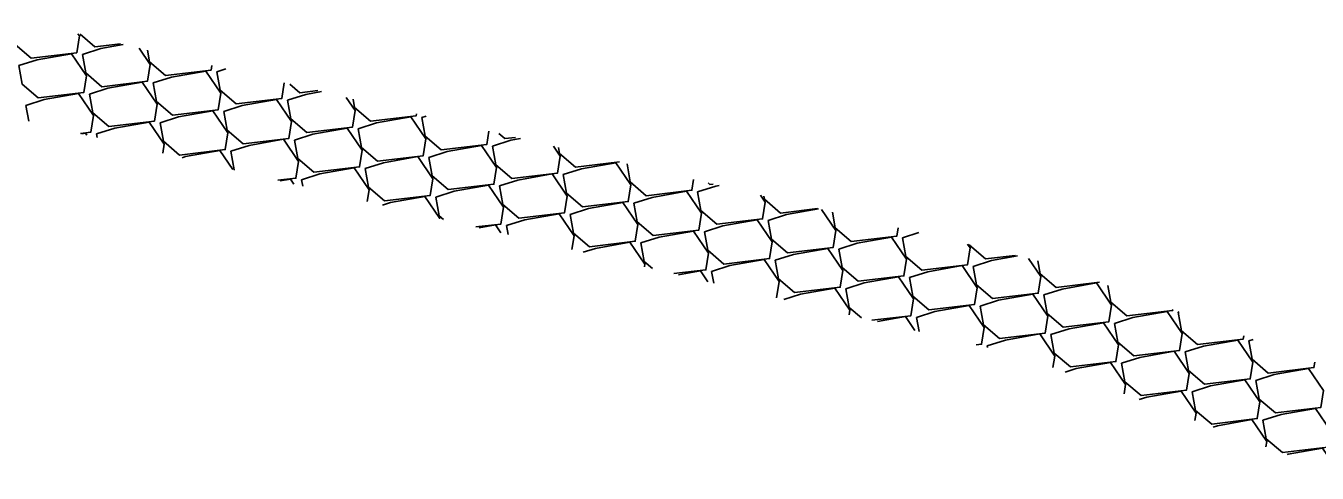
# Model space of a CAD drawing. Extents: x 2384780 to 2405432, y 547869 to 573706.
# Drawn here: x 2394020.7 to 2394101.1, y 553652.7 to 553680.6 of the extents above; entities that cross this region are included whole.
import ezdxf

# ---------------------------------------------------------------- set-up
doc = ezdxf.new("R2010")
doc.units = 0
doc.layers.add('Old_Level_5', color=7, linetype='Continuous')

msp = doc.modelspace()

# ---------------------------------------------------------------- linework, layer by layer
at = {"layer": 'Old_Level_5'}
for points in [[(2394023.976, 553680.074), (2394024.069, 553679.938), (2394023.91, 553678.894), (2394021.075, 553678.559), (2394020.075, 553679.411), (2394019.871, 553680.568)], [(2394026.628, 553679.446), (2394025.039, 553679.258), (2394024.12, 553680.041)], [(2394024.271, 553678.793), (2394025.4, 553679.157), (2394026.803, 553679.404)], [(2394020.307, 553678.094), (2394021.436, 553678.458), (2394023.578, 553678.836), (2394024.505, 553677.463), (2394024.346, 553676.42), (2394021.512, 553676.085), (2394020.511, 553676.937), (2394020.307, 553678.094)], [(2394027.787, 553679.171), (2394028.469, 553678.162), (2394028.31, 553677.119), (2394025.476, 553676.784), (2394024.475, 553677.636), (2394024.271, 553678.793)], [(2394032.317, 553678.097), (2394032.274, 553677.818), (2394029.439, 553677.483), (2394028.439, 553678.335), (2394028.313, 553679.046)], [(2394028.671, 553677.017), (2394029.8, 553677.382), (2394031.942, 553677.759), (2394032.869, 553676.387), (2394032.711, 553675.343), (2394029.876, 553675.009), (2394028.875, 553675.86), (2394028.671, 553677.017)], [(2394032.635, 553677.716), (2394033.18, 553677.892)], [(2394036.824, 553677.029), (2394036.674, 553676.042), (2394033.84, 553675.708), (2394032.839, 553676.559), (2394032.635, 553677.716)], [(2394024.707, 553676.319), (2394025.836, 553676.682), (2394027.978, 553677.06), (2394028.905, 553675.688), (2394028.747, 553674.645), (2394025.912, 553674.31), (2394024.911, 553675.162), (2394024.707, 553676.319)], [(2394038.908, 553676.537), (2394037.803, 553676.407), (2394037.168, 553676.948)], [(2394020.743, 553675.62), (2394021.872, 553675.984), (2394024.014, 553676.361), (2394024.942, 553674.989), (2394024.783, 553673.946), (2394024.14, 553673.87)], [(2394037.035, 553675.941), (2394038.164, 553676.305), (2394039.152, 553676.48)], [(2394040.688, 553676.117), (2394041.233, 553675.311), (2394041.075, 553674.267), (2394038.24, 553673.932), (2394037.239, 553674.784), (2394037.035, 553675.941)], [(2394020.917, 553674.634), (2394020.743, 553675.62)], [(2394029.107, 553674.543), (2394030.236, 553674.907), (2394032.378, 553675.285), (2394033.306, 553673.912), (2394033.147, 553672.869), (2394030.312, 553672.534), (2394029.311, 553673.386), (2394029.107, 553674.543)], [(2394033.071, 553675.242), (2394034.2, 553675.606), (2394036.342, 553675.984), (2394037.269, 553674.611), (2394037.111, 553673.568), (2394034.276, 553673.233), (2394033.275, 553674.085), (2394033.071, 553675.242)], [(2394045.056, 553675.087), (2394045.038, 553674.966), (2394042.203, 553674.631), (2394041.203, 553675.483), (2394041.109, 553676.018)], [(2394025.144, 553673.844), (2394026.272, 553674.208), (2394028.414, 553674.586), (2394029.342, 553673.214), (2394029.257, 553672.657)], [(2394041.435, 553674.166), (2394042.564, 553674.53), (2394044.706, 553674.907), (2394045.633, 553673.535), (2394045.475, 553672.492), (2394042.64, 553672.157), (2394041.639, 553673.008), (2394041.435, 553674.166)], [(2394045.399, 553674.865), (2394045.652, 553674.946)], [(2394049.565, 553674.023), (2394049.439, 553673.191), (2394046.604, 553672.856), (2394045.603, 553673.708), (2394045.399, 553674.865)], [(2394024.231, 553673.848), (2394024.451, 553673.887), (2394024.524, 553673.779)], [(2394025.183, 553673.623), (2394025.144, 553673.844)], [(2394037.471, 553673.467), (2394038.6, 553673.831), (2394040.742, 553674.209), (2394041.669, 553672.836), (2394041.511, 553671.793), (2394038.676, 553671.458), (2394037.675, 553672.309), (2394037.471, 553673.467)], [(2394051.223, 553673.632), (2394050.567, 553673.555), (2394050.19, 553673.876)], [(2394033.507, 553672.768), (2394034.636, 553673.132), (2394036.778, 553673.51), (2394037.706, 553672.137), (2394037.547, 553671.094), (2394036.418, 553670.961)], [(2394045.835, 553672.39), (2394046.964, 553672.754), (2394049.106, 553673.132), (2394050.033, 553671.76), (2394049.875, 553670.716), (2394047.04, 553670.382), (2394046.039, 553671.233), (2394045.835, 553672.39)], [(2394049.799, 553673.089), (2394050.928, 553673.453), (2394051.53, 553673.559)], [(2394053.58, 553673.076), (2394053.997, 553672.459), (2394053.839, 553671.415), (2394051.004, 553671.08), (2394050.003, 553671.932), (2394049.799, 553673.089)], [(2394057.706, 553672.103), (2394054.968, 553671.779), (2394053.967, 553672.631), (2394053.902, 553673)], [(2394030.472, 553672.368), (2394030.672, 553672.433), (2394032.814, 553672.811), (2394033.617, 553671.623)], [(2394033.729, 553671.596), (2394033.712, 553671.611), (2394033.507, 553672.768)], [(2394041.871, 553671.691), (2394043, 553672.055), (2394045.142, 553672.433), (2394046.07, 553671.061), (2394045.911, 553670.017), (2394043.076, 553669.682), (2394042.076, 553670.534), (2394041.871, 553671.691)], [(2394054.199, 553671.314), (2394055.328, 553671.678), (2394057.47, 553672.056), (2394058.397, 553670.683), (2394058.239, 553669.64), (2394055.404, 553669.305), (2394054.403, 553670.157), (2394054.199, 553671.314)], [(2394037.908, 553670.992), (2394039.036, 553671.356), (2394041.178, 553671.734), (2394042.106, 553670.362), (2394041.997, 553669.647)], [(2394050.235, 553670.615), (2394051.364, 553670.979), (2394053.506, 553671.356), (2394054.434, 553669.984), (2394054.275, 553668.941), (2394051.44, 553668.606), (2394050.439, 553669.458), (2394050.235, 553670.615)], [(2394062.306, 553671.018), (2394062.203, 553670.339), (2394059.368, 553670.004), (2394058.367, 553670.856), (2394058.166, 553671.994)], [(2394036.577, 553670.923), (2394037.215, 553671.035), (2394037.425, 553670.723)], [(2394037.978, 553670.593), (2394037.908, 553670.992)], [(2394046.272, 553669.916), (2394047.4, 553670.28), (2394049.542, 553670.658), (2394050.47, 553669.285), (2394050.311, 553668.242), (2394048.75, 553668.057)], [(2394062.563, 553670.237), (2394063.692, 553670.601), (2394063.909, 553670.64)], [(2394063.538, 553670.727), (2394063.331, 553670.703), (2394063.213, 553670.804)], [(2394042.948, 553669.423), (2394043.436, 553669.581), (2394045.578, 553669.959), (2394046.506, 553668.586), (2394046.506, 553668.586)], [(2394046.745, 553668.53), (2394046.476, 553668.759), (2394046.272, 553669.916)], [(2394058.599, 553669.539), (2394059.728, 553669.902), (2394061.87, 553670.28), (2394062.798, 553668.908), (2394062.639, 553667.865), (2394059.804, 553667.53), (2394058.803, 553668.381), (2394058.599, 553669.539)], [(2394066.472, 553670.035), (2394066.762, 553669.607), (2394066.603, 553668.563), (2394063.768, 553668.228), (2394062.767, 553669.08), (2394062.563, 553670.237)], [(2394070.021, 553669.198), (2394067.732, 553668.927), (2394066.731, 553669.779), (2394066.695, 553669.983)], [(2394050.672, 553668.14), (2394051.8, 553668.505), (2394053.942, 553668.882), (2394054.87, 553667.51), (2394054.739, 553666.648)], [(2394054.635, 553668.84), (2394055.765, 553669.204), (2394057.907, 553669.581), (2394058.834, 553668.209), (2394058.675, 553667.166), (2394055.84, 553666.831), (2394054.84, 553667.682), (2394054.635, 553668.84)], [(2394066.963, 553668.462), (2394068.092, 553668.826), (2394070.098, 553669.18)], [(2394070.28, 553669.137), (2394071.162, 553667.831), (2394071.003, 553666.788), (2394068.168, 553666.453), (2394067.167, 553667.305), (2394066.963, 553668.462)], [(2394075.047, 553668.012), (2394074.967, 553667.487), (2394072.132, 553667.152), (2394071.131, 553668.004), (2394070.96, 553668.976)], [(2394048.97, 553668.005), (2394049.979, 553668.183), (2394050.312, 553667.69)], [(2394050.77, 553667.582), (2394050.672, 553668.14)], [(2394062.999, 553667.763), (2394064.129, 553668.127), (2394066.271, 553668.505), (2394067.198, 553667.133), (2394067.039, 553666.089), (2394064.204, 553665.754), (2394063.203, 553666.606), (2394062.999, 553667.763)], [(2394059.036, 553667.064), (2394060.164, 553667.428), (2394062.306, 553667.806), (2394063.234, 553666.434), (2394063.075, 553665.39), (2394061.082, 553665.155)], [(2394071.363, 553666.687), (2394072.493, 553667.051), (2394074.635, 553667.428), (2394075.562, 553666.056), (2394075.403, 553665.012), (2394072.568, 553664.678), (2394071.567, 553665.53), (2394071.363, 553666.687)], [(2394075.327, 553667.385), (2394076.331, 553667.709)], [(2394079.364, 553666.994), (2394079.526, 553666.755), (2394079.367, 553665.711), (2394076.532, 553665.377), (2394075.532, 553666.228), (2394075.327, 553667.385)], [(2394055.438, 553666.483), (2394056.201, 553666.729), (2394058.343, 553667.107), (2394059.27, 553665.735), (2394059.248, 553665.586)], [(2394059.757, 553665.466), (2394059.24, 553665.907), (2394059.036, 553667.064)], [(2394067.4, 553665.988), (2394068.529, 553666.352), (2394070.671, 553666.729), (2394071.598, 553665.357), (2394071.439, 553664.314), (2394068.604, 553663.979), (2394067.604, 553664.831), (2394067.4, 553665.988)], [(2394082.336, 553666.293), (2394080.496, 553666.076), (2394079.495, 553666.927), (2394079.489, 553666.965)], [(2394063.436, 553665.289), (2394064.565, 553665.653), (2394066.707, 553666.03), (2394067.634, 553664.658), (2394067.481, 553663.649)], [(2394075.764, 553664.911), (2394076.893, 553665.275), (2394079.035, 553665.653), (2394079.962, 553664.28), (2394079.803, 553663.237), (2394076.968, 553662.902), (2394075.968, 553663.754), (2394075.764, 553664.911)], [(2394079.728, 553665.61), (2394080.857, 553665.974), (2394082.476, 553666.26)], [(2394083.172, 553666.096), (2394083.926, 553664.98), (2394083.767, 553663.936), (2394080.932, 553663.601), (2394079.931, 553664.453), (2394079.728, 553665.61)], [(2394087.576, 553664.617), (2394084.896, 553664.3), (2394083.896, 553665.152), (2394083.753, 553665.959)], [(2394061.364, 553665.088), (2394062.743, 553665.331), (2394063.199, 553664.656)], [(2394063.562, 553664.571), (2394063.436, 553665.289)], [(2394071.8, 553664.212), (2394072.929, 553664.576), (2394075.071, 553664.954), (2394075.998, 553663.582), (2394075.839, 553662.538), (2394073.414, 553662.252)], [(2394067.928, 553663.543), (2394068.965, 553663.877), (2394071.107, 553664.255), (2394072.034, 553662.883), (2394071.989, 553662.587)], [(2394072.769, 553662.404), (2394072.004, 553663.055), (2394071.8, 553664.212)], [(2394084.128, 553663.835), (2394085.257, 553664.199), (2394087.399, 553664.576), (2394088.326, 553663.204), (2394088.167, 553662.161), (2394085.332, 553661.826), (2394084.332, 553662.677), (2394084.128, 553663.835)], [(2394092.141, 553662.924), (2394092.131, 553662.86), (2394089.296, 553662.525), (2394088.296, 553663.377), (2394088.112, 553664.418)], [(2394076.2, 553662.437), (2394077.329, 553662.801), (2394079.471, 553663.179), (2394080.398, 553661.806), (2394080.24, 553660.763), (2394079.907, 553660.723)], [(2394080.164, 553663.136), (2394081.293, 553663.5), (2394083.435, 553663.878), (2394084.362, 553662.505), (2394084.203, 553661.462), (2394081.368, 553661.127), (2394080.368, 553661.978), (2394080.164, 553663.136)], [(2394073.757, 553662.171), (2394075.507, 553662.48), (2394076.086, 553661.623)], [(2394076.355, 553661.559), (2394076.2, 553662.437)], [(2394088.528, 553662.059), (2394089.657, 553662.424), (2394091.799, 553662.801), (2394092.726, 553661.429), (2394092.567, 553660.385), (2394089.732, 553660.051), (2394088.732, 553660.902), (2394088.528, 553662.059)], [(2394092.492, 553662.758), (2394092.542, 553662.775)], [(2394096.561, 553661.284), (2394096.531, 553661.084), (2394093.696, 553660.75), (2394092.696, 553661.601), (2394092.492, 553662.758)], [(2394084.564, 553661.361), (2394085.693, 553661.725), (2394087.835, 553662.102), (2394088.762, 553660.73), (2394088.604, 553659.687), (2394085.769, 553659.351), (2394084.768, 553660.203), (2394084.564, 553661.361)], [(2394080.6, 553660.662), (2394081.729, 553661.025), (2394083.871, 553661.403), (2394084.798, 553660.031), (2394084.689, 553659.312)], [(2394092.928, 553660.284), (2394094.057, 553660.648), (2394096.199, 553661.026), (2394097.126, 553659.654), (2394096.968, 553658.61), (2394094.132, 553658.275), (2394093.132, 553659.127), (2394092.928, 553660.284)], [(2394096.892, 553660.983), (2394097.149, 553661.066)], [(2394100.982, 553659.644), (2394100.931, 553659.309), (2394098.096, 553658.974), (2394097.096, 553659.826), (2394096.892, 553660.983)], [(2394080.619, 553660.556), (2394080.6, 553660.662)], [(2394088.964, 553659.585), (2394090.093, 553659.949), (2394092.235, 553660.327), (2394093.162, 553658.954), (2394093.004, 553657.911), (2394090.169, 553657.576), (2394089.168, 553658.428), (2394088.964, 553659.585)], [(2394085.448, 553659.03), (2394086.129, 553659.25), (2394088.271, 553659.628), (2394089.198, 553658.255), (2394089.11, 553657.671)], [(2394097.328, 553658.508), (2394098.457, 553658.873), (2394100.599, 553659.25), (2394101.526, 553657.878), (2394101.368, 553656.834), (2394098.533, 553656.5), (2394097.532, 553657.351), (2394097.328, 553658.508)], [(2394093.364, 553657.809), (2394094.493, 553658.174), (2394096.635, 553658.551), (2394097.562, 553657.179), (2394097.404, 553656.136), (2394094.569, 553655.801), (2394093.568, 553656.652), (2394093.364, 553657.809)], [(2394090.052, 553657.321), (2394090.529, 553657.475), (2394092.671, 553657.853), (2394093.599, 553656.48), (2394093.53, 553656.029)], [(2394097.764, 553656.034), (2394098.893, 553656.398), (2394101.035, 553656.776), (2394101.963, 553655.404), (2394101.804, 553654.36), (2394098.969, 553654.025), (2394097.968, 553654.877), (2394097.764, 553656.034)], [(2394094.656, 553655.611), (2394094.93, 553655.699), (2394097.072, 553656.077), (2394097.999, 553654.705), (2394097.951, 553654.388)], [(2394099.26, 553653.902), (2394099.329, 553653.924), (2394101.471, 553654.302), (2394102.399, 553652.929), (2394102.371, 553652.746)]]:
    msp.add_lwpolyline(points, dxfattribs=at)

doc.saveas('drawing.dxf')
